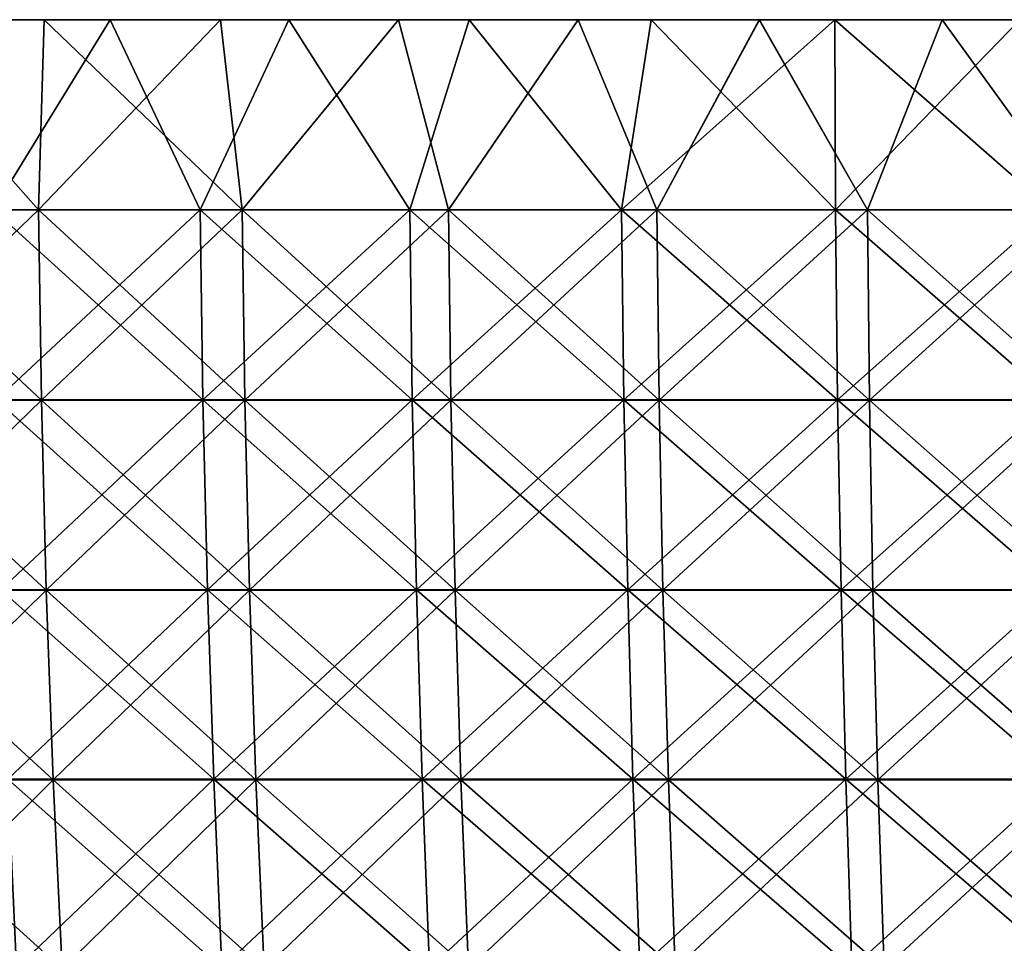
# Model space of a CAD drawing. Header units: millimetres. Extents: x -125 to 125, y -45 to 4025.
# Tile 424 of 656: x -48 to -31, y 4009 to 4025. Entities that reach past the tile are written whole.
import ezdxf

# ---------------------------------------------------------------- set-up
doc = ezdxf.new("R2010")
doc.units = ezdxf.units.MM
doc.header["$LTSCALE"] = 6.999206
for name, color, linetype in [('20', 7, 'CONTINUOUS'), ('21', 7, 'CONTINUOUS'), ('22', 7, 'CONTINUOUS'), ('23', 7, 'CONTINUOUS'), ('24', 7, 'CONTINUOUS')]:
    doc.layers.add(name, color=color, linetype=linetype)

msp = doc.modelspace()

# ---------------------------------------------------------------- linework, layer by layer
at = {"layer": '20', "color": 7, "linetype": 'CONTINUOUS'}
for points in [[(-52.744, 4025, -113.327), (-55.717, 4025, -111.895), (-47.825, 4025, -113.321), (-52.744, 4025, -113.327)], [(-47.825, 4025, -113.321), (-55.717, 4025, -111.895), (-50.825, 4025, -112.008), (-47.825, 4025, -113.321)], [(-49.734, 4025, -114.68), (-52.744, 4025, -113.327), (-44.792, 4025, -114.554), (-49.734, 4025, -114.68)], [(-44.792, 4025, -114.554), (-52.744, 4025, -113.327), (-47.825, 4025, -113.321), (-44.792, 4025, -114.554)], [(-52.744, 4025, 113.327), (-49.734, 4025, 114.68), (-44.792, 4025, 114.554), (-52.744, 4025, 113.327)], [(-50.825, 4025, 112.008), (-52.744, 4025, 113.327), (-47.825, 4025, 113.321), (-50.825, 4025, 112.008)], [(-47.825, 4025, 113.321), (-52.744, 4025, 113.327), (-44.792, 4025, 114.554), (-47.825, 4025, 113.321)], [(-46.69, 4025, -115.953), (-49.734, 4025, -114.68), (-41.726, 4025, -115.706), (-46.69, 4025, -115.953)], [(-41.726, 4025, -115.706), (-49.734, 4025, -114.68), (-44.792, 4025, -114.554), (-41.726, 4025, -115.706)], [(-49.734, 4025, 114.68), (-46.69, 4025, 115.953), (-41.727, 4025, 115.706), (-49.734, 4025, 114.68)], [(-44.792, 4025, 114.554), (-49.734, 4025, 114.68), (-41.727, 4025, 115.706), (-44.792, 4025, 114.554)], [(-43.613, 4025, -117.145), (-46.69, 4025, -115.953), (-38.632, 4025, -116.776), (-43.613, 4025, -117.145)], [(-38.632, 4025, -116.776), (-46.69, 4025, -115.953), (-41.726, 4025, -115.706), (-38.632, 4025, -116.776)], [(-46.69, 4025, 115.953), (-43.613, 4025, 117.145), (-38.632, 4025, 116.776), (-46.69, 4025, 115.953)], [(-41.727, 4025, 115.706), (-46.69, 4025, 115.953), (-38.632, 4025, 116.776), (-41.727, 4025, 115.706)], [(-40.505, 4025, -118.255), (-43.613, 4025, -117.145), (-35.509, 4025, -117.763), (-40.505, 4025, -118.255)], [(-35.509, 4025, -117.763), (-43.613, 4025, -117.145), (-38.632, 4025, -116.776), (-35.509, 4025, -117.763)], [(-43.613, 4025, 117.145), (-40.505, 4025, 118.255), (-35.51, 4025, 117.763), (-43.613, 4025, 117.145)], [(-38.632, 4025, 116.776), (-43.613, 4025, 117.145), (-35.51, 4025, 117.763), (-38.632, 4025, 116.776)], [(-37.37, 4025, -119.283), (-40.505, 4025, -118.255), (-32.362, 4025, -118.666), (-37.37, 4025, -119.283)], [(-32.362, 4025, -118.666), (-40.505, 4025, -118.255), (-35.509, 4025, -117.763), (-32.362, 4025, -118.666)], [(-40.505, 4025, 118.255), (-37.37, 4025, 119.283), (-32.362, 4025, 118.666), (-40.505, 4025, 118.255)], [(-35.51, 4025, 117.763), (-40.505, 4025, 118.255), (-32.362, 4025, 118.666), (-35.51, 4025, 117.763)], [(-34.208, 4025, -120.228), (-37.37, 4025, -119.283), (-26.001, 4025, -120.22), (-34.208, 4025, -120.228)], [(-26.001, 4025, -120.22), (-37.37, 4025, -119.283), (-29.192, 4025, -119.486), (-26.001, 4025, -120.22)], [(-29.192, 4025, -119.486), (-37.37, 4025, -119.283), (-32.362, 4025, -118.666), (-29.192, 4025, -119.486)], [(-37.37, 4025, 119.283), (-34.208, 4025, 120.228), (-29.192, 4025, 119.486), (-37.37, 4025, 119.283)], [(-32.362, 4025, 118.666), (-37.37, 4025, 119.283), (-29.192, 4025, 119.486), (-32.362, 4025, 118.666)], [(-31.022, 4025, -121.089), (-34.208, 4025, -120.228), (-22.791, 4025, -120.87), (-31.022, 4025, -121.089)], [(-22.791, 4025, -120.87), (-34.208, 4025, -120.228), (-26.001, 4025, -120.22), (-22.791, 4025, -120.87)], [(-34.208, 4025, 120.228), (-31.022, 4025, 121.089), (-22.79, 4025, 120.87), (-34.208, 4025, 120.228)], [(-29.192, 4025, 119.486), (-34.208, 4025, 120.228), (-26, 4025, 120.221), (-29.192, 4025, 119.486)], [(-26, 4025, 120.221), (-34.208, 4025, 120.228), (-22.79, 4025, 120.87), (-26, 4025, 120.221)]]:
    msp.add_3dface(points, dxfattribs=at)
at = {"layer": '21', "color": 7, "linetype": 'CONTINUOUS'}
for points in [[(-46.69, 4025, 115.953), (-49.734, 4025, 114.68), (-48.707, 4021.727, 115.074), (-46.69, 4025, 115.953)], [(-46.69, 4025, 115.953), (-48.707, 4021.727, 115.074), (-45.14, 4021.727, 116.519), (-46.69, 4025, 115.953)], [(-43.613, 4025, 117.145), (-46.69, 4025, 115.953), (-45.14, 4021.727, 116.519), (-43.613, 4025, 117.145)], [(-43.613, 4025, 117.145), (-45.14, 4021.727, 116.519), (-41.53, 4021.727, 117.854), (-43.613, 4025, 117.145)], [(-40.505, 4025, 118.255), (-43.613, 4025, 117.145), (-41.53, 4021.727, 117.854), (-40.505, 4025, 118.255)], [(-40.505, 4025, 118.255), (-41.53, 4021.727, 117.854), (-37.881, 4021.727, 119.077), (-40.505, 4025, 118.255)], [(-37.37, 4025, 119.283), (-40.505, 4025, 118.255), (-37.881, 4021.727, 119.077), (-37.37, 4025, 119.283)], [(-37.37, 4025, 119.283), (-37.881, 4021.727, 119.077), (-34.196, 4021.727, 120.187), (-37.37, 4025, 119.283)], [(-34.208, 4025, 120.228), (-37.37, 4025, 119.283), (-34.196, 4021.727, 120.187), (-34.208, 4025, 120.228)], [(-31.022, 4025, 121.089), (-34.208, 4025, 120.228), (-30.479, 4021.727, 121.183), (-31.022, 4025, 121.089)], [(-34.208, 4025, 120.228), (-34.196, 4021.727, 120.187), (-30.479, 4021.727, 121.183), (-34.208, 4025, 120.228)], [(-48.656, 4018.453, 114.955), (-45.093, 4018.453, 116.399), (-48.707, 4021.727, 115.074), (-48.656, 4018.453, 114.955)], [(-48.707, 4021.727, 115.074), (-45.093, 4018.453, 116.399), (-45.14, 4021.727, 116.519), (-48.707, 4021.727, 115.074)], [(-45.093, 4018.453, 116.399), (-41.487, 4018.453, 117.733), (-45.14, 4021.727, 116.519), (-45.093, 4018.453, 116.399)], [(-45.14, 4021.727, 116.519), (-41.487, 4018.453, 117.733), (-41.53, 4021.727, 117.854), (-45.14, 4021.727, 116.519)], [(-41.487, 4018.453, 117.733), (-37.842, 4018.453, 118.954), (-41.53, 4021.727, 117.854), (-41.487, 4018.453, 117.733)], [(-41.53, 4021.727, 117.854), (-37.842, 4018.453, 118.954), (-37.881, 4021.727, 119.077), (-41.53, 4021.727, 117.854)], [(-37.842, 4018.453, 118.954), (-34.161, 4018.453, 120.063), (-37.881, 4021.727, 119.077), (-37.842, 4018.453, 118.954)], [(-37.881, 4021.727, 119.077), (-34.161, 4018.453, 120.063), (-34.196, 4021.727, 120.187), (-37.881, 4021.727, 119.077)], [(-34.161, 4018.453, 120.063), (-30.447, 4018.453, 121.058), (-34.196, 4021.727, 120.187), (-34.161, 4018.453, 120.063)], [(-34.196, 4021.727, 120.187), (-30.447, 4018.453, 121.058), (-30.479, 4021.727, 121.183), (-34.196, 4021.727, 120.187)], [(-48.573, 4015.184, 114.758), (-45.016, 4015.184, 116.199), (-48.656, 4018.453, 114.955), (-48.573, 4015.184, 114.758)], [(-48.656, 4018.453, 114.955), (-45.016, 4015.184, 116.199), (-45.093, 4018.453, 116.399), (-48.656, 4018.453, 114.955)], [(-45.016, 4015.184, 116.199), (-41.416, 4015.184, 117.53), (-45.093, 4018.453, 116.399), (-45.016, 4015.184, 116.199)], [(-45.093, 4018.453, 116.399), (-41.416, 4015.184, 117.53), (-41.487, 4018.453, 117.733), (-45.093, 4018.453, 116.399)], [(-41.416, 4015.184, 117.53), (-37.777, 4015.184, 118.75), (-41.487, 4018.453, 117.733), (-41.416, 4015.184, 117.53)], [(-41.487, 4018.453, 117.733), (-37.777, 4015.184, 118.75), (-37.842, 4018.453, 118.954), (-41.487, 4018.453, 117.733)], [(-37.777, 4015.184, 118.75), (-34.102, 4015.184, 119.857), (-37.842, 4018.453, 118.954), (-37.777, 4015.184, 118.75)], [(-37.842, 4018.453, 118.954), (-34.102, 4015.184, 119.857), (-34.161, 4018.453, 120.063), (-37.842, 4018.453, 118.954)], [(-34.102, 4015.184, 119.857), (-30.395, 4015.184, 120.85), (-34.161, 4018.453, 120.063), (-34.102, 4015.184, 119.857)], [(-34.161, 4018.453, 120.063), (-30.395, 4015.184, 120.85), (-30.447, 4018.453, 121.058), (-34.161, 4018.453, 120.063)], [(-48.456, 4011.921, 114.481), (-44.907, 4011.921, 115.919), (-48.573, 4015.184, 114.758), (-48.456, 4011.921, 114.481)], [(-48.573, 4015.184, 114.758), (-44.907, 4011.921, 115.919), (-45.016, 4015.184, 116.199), (-48.573, 4015.184, 114.758)], [(-44.907, 4011.921, 115.919), (-41.316, 4011.921, 117.247), (-45.016, 4015.184, 116.199), (-44.907, 4011.921, 115.919)], [(-45.016, 4015.184, 116.199), (-41.316, 4011.921, 117.247), (-41.416, 4015.184, 117.53), (-45.016, 4015.184, 116.199)], [(-41.316, 4011.921, 117.247), (-37.686, 4011.921, 118.464), (-41.416, 4015.184, 117.53), (-41.316, 4011.921, 117.247)], [(-41.416, 4015.184, 117.53), (-37.686, 4011.921, 118.464), (-37.777, 4015.184, 118.75), (-41.416, 4015.184, 117.53)], [(-37.686, 4011.921, 118.464), (-34.02, 4011.921, 119.568), (-37.777, 4015.184, 118.75), (-37.686, 4011.921, 118.464)], [(-37.777, 4015.184, 118.75), (-34.02, 4011.921, 119.568), (-34.102, 4015.184, 119.857), (-37.777, 4015.184, 118.75)], [(-34.02, 4011.921, 119.568), (-30.322, 4011.921, 120.559), (-34.102, 4015.184, 119.857), (-34.02, 4011.921, 119.568)], [(-34.102, 4015.184, 119.857), (-30.322, 4011.921, 120.559), (-30.395, 4015.184, 120.85), (-34.102, 4015.184, 119.857)], [(-48.306, 4008.668, 114.126), (-44.768, 4008.668, 115.56), (-48.456, 4011.921, 114.481), (-48.306, 4008.668, 114.126)], [(-48.456, 4011.921, 114.481), (-44.768, 4008.668, 115.56), (-44.907, 4011.921, 115.919), (-48.456, 4011.921, 114.481)], [(-44.768, 4008.668, 115.56), (-41.188, 4008.668, 116.884), (-44.907, 4011.921, 115.919), (-44.768, 4008.668, 115.56)], [(-44.907, 4011.921, 115.919), (-41.188, 4008.668, 116.884), (-41.316, 4011.921, 117.247), (-44.907, 4011.921, 115.919)], [(-41.188, 4008.668, 116.884), (-37.569, 4008.668, 118.097), (-41.316, 4011.921, 117.247), (-41.188, 4008.668, 116.884)], [(-41.316, 4011.921, 117.247), (-37.569, 4008.668, 118.097), (-37.686, 4011.921, 118.464), (-41.316, 4011.921, 117.247)], [(-37.569, 4008.668, 118.097), (-33.915, 4008.668, 119.198), (-37.686, 4011.921, 118.464), (-37.569, 4008.668, 118.097)], [(-37.686, 4011.921, 118.464), (-33.915, 4008.668, 119.198), (-34.02, 4011.921, 119.568), (-37.686, 4011.921, 118.464)], [(-33.915, 4008.668, 119.198), (-30.228, 4008.668, 120.185), (-34.02, 4011.921, 119.568), (-33.915, 4008.668, 119.198)], [(-34.02, 4011.921, 119.568), (-30.228, 4008.668, 120.185), (-30.322, 4011.921, 120.559), (-34.02, 4011.921, 119.568)]]:
    msp.add_3dface(points, dxfattribs=at)
at = {"layer": '22', "color": 7, "linetype": 'CONTINUOUS'}
for points in [[(-49.734, 4025, -114.68), (-46.69, 4025, -115.953), (-48.707, 4021.727, -115.074), (-49.734, 4025, -114.68)], [(-46.69, 4025, -115.953), (-45.14, 4021.727, -116.519), (-48.707, 4021.727, -115.074), (-46.69, 4025, -115.953)], [(-46.69, 4025, -115.953), (-43.613, 4025, -117.145), (-45.14, 4021.727, -116.519), (-46.69, 4025, -115.953)], [(-43.613, 4025, -117.145), (-41.53, 4021.727, -117.854), (-45.14, 4021.727, -116.519), (-43.613, 4025, -117.145)], [(-43.613, 4025, -117.145), (-40.505, 4025, -118.255), (-41.53, 4021.727, -117.854), (-43.613, 4025, -117.145)], [(-40.505, 4025, -118.255), (-37.881, 4021.727, -119.077), (-41.53, 4021.727, -117.854), (-40.505, 4025, -118.255)], [(-40.505, 4025, -118.255), (-37.37, 4025, -119.283), (-37.881, 4021.727, -119.077), (-40.505, 4025, -118.255)], [(-37.37, 4025, -119.283), (-34.208, 4025, -120.228), (-37.881, 4021.727, -119.077), (-37.37, 4025, -119.283)], [(-34.208, 4025, -120.228), (-34.196, 4021.727, -120.187), (-37.881, 4021.727, -119.077), (-34.208, 4025, -120.228)], [(-34.208, 4025, -120.228), (-31.022, 4025, -121.089), (-34.196, 4021.727, -120.187), (-34.208, 4025, -120.228)], [(-31.022, 4025, -121.089), (-30.479, 4021.727, -121.183), (-34.196, 4021.727, -120.187), (-31.022, 4025, -121.089)], [(-45.14, 4021.727, -116.519), (-48.656, 4018.453, -114.955), (-48.707, 4021.727, -115.074), (-45.14, 4021.727, -116.519)], [(-45.093, 4018.453, -116.399), (-48.656, 4018.453, -114.955), (-45.14, 4021.727, -116.519), (-45.093, 4018.453, -116.399)], [(-41.53, 4021.727, -117.854), (-45.093, 4018.453, -116.399), (-45.14, 4021.727, -116.519), (-41.53, 4021.727, -117.854)], [(-41.487, 4018.453, -117.733), (-45.093, 4018.453, -116.399), (-41.53, 4021.727, -117.854), (-41.487, 4018.453, -117.733)], [(-37.881, 4021.727, -119.077), (-41.487, 4018.453, -117.733), (-41.53, 4021.727, -117.854), (-37.881, 4021.727, -119.077)], [(-37.842, 4018.453, -118.954), (-41.487, 4018.453, -117.733), (-37.881, 4021.727, -119.077), (-37.842, 4018.453, -118.954)], [(-34.196, 4021.727, -120.187), (-37.842, 4018.453, -118.954), (-37.881, 4021.727, -119.077), (-34.196, 4021.727, -120.187)], [(-34.161, 4018.453, -120.063), (-37.842, 4018.453, -118.954), (-34.196, 4021.727, -120.187), (-34.161, 4018.453, -120.063)], [(-30.479, 4021.727, -121.183), (-34.161, 4018.453, -120.063), (-34.196, 4021.727, -120.187), (-30.479, 4021.727, -121.183)], [(-30.447, 4018.453, -121.058), (-34.161, 4018.453, -120.063), (-30.479, 4021.727, -121.183), (-30.447, 4018.453, -121.058)], [(-45.093, 4018.453, -116.399), (-48.573, 4015.184, -114.758), (-48.656, 4018.453, -114.955), (-45.093, 4018.453, -116.399)], [(-45.016, 4015.184, -116.199), (-48.573, 4015.184, -114.758), (-45.093, 4018.453, -116.399), (-45.016, 4015.184, -116.199)], [(-41.487, 4018.453, -117.733), (-45.016, 4015.184, -116.199), (-45.093, 4018.453, -116.399), (-41.487, 4018.453, -117.733)], [(-41.416, 4015.184, -117.53), (-45.016, 4015.184, -116.199), (-41.487, 4018.453, -117.733), (-41.416, 4015.184, -117.53)], [(-37.842, 4018.453, -118.954), (-41.416, 4015.184, -117.53), (-41.487, 4018.453, -117.733), (-37.842, 4018.453, -118.954)], [(-37.777, 4015.184, -118.75), (-41.416, 4015.184, -117.53), (-37.842, 4018.453, -118.954), (-37.777, 4015.184, -118.75)], [(-34.161, 4018.453, -120.063), (-37.777, 4015.184, -118.75), (-37.842, 4018.453, -118.954), (-34.161, 4018.453, -120.063)], [(-34.102, 4015.184, -119.857), (-37.777, 4015.184, -118.75), (-34.161, 4018.453, -120.063), (-34.102, 4015.184, -119.857)], [(-30.447, 4018.453, -121.058), (-34.102, 4015.184, -119.857), (-34.161, 4018.453, -120.063), (-30.447, 4018.453, -121.058)], [(-30.395, 4015.184, -120.85), (-34.102, 4015.184, -119.857), (-30.447, 4018.453, -121.058), (-30.395, 4015.184, -120.85)], [(-45.016, 4015.184, -116.199), (-48.456, 4011.921, -114.481), (-48.573, 4015.184, -114.758), (-45.016, 4015.184, -116.199)], [(-44.907, 4011.921, -115.919), (-48.456, 4011.921, -114.481), (-45.016, 4015.184, -116.199), (-44.907, 4011.921, -115.919)], [(-41.416, 4015.184, -117.53), (-44.907, 4011.921, -115.919), (-45.016, 4015.184, -116.199), (-41.416, 4015.184, -117.53)], [(-41.316, 4011.921, -117.247), (-44.907, 4011.921, -115.919), (-41.416, 4015.184, -117.53), (-41.316, 4011.921, -117.247)], [(-37.777, 4015.184, -118.75), (-41.316, 4011.921, -117.247), (-41.416, 4015.184, -117.53), (-37.777, 4015.184, -118.75)], [(-37.686, 4011.921, -118.464), (-41.316, 4011.921, -117.247), (-37.777, 4015.184, -118.75), (-37.686, 4011.921, -118.464)], [(-34.102, 4015.184, -119.857), (-37.686, 4011.921, -118.464), (-37.777, 4015.184, -118.75), (-34.102, 4015.184, -119.857)], [(-34.02, 4011.921, -119.568), (-37.686, 4011.921, -118.464), (-34.102, 4015.184, -119.857), (-34.02, 4011.921, -119.568)], [(-30.395, 4015.184, -120.85), (-34.02, 4011.921, -119.568), (-34.102, 4015.184, -119.857), (-30.395, 4015.184, -120.85)], [(-30.322, 4011.921, -120.559), (-34.02, 4011.921, -119.568), (-30.395, 4015.184, -120.85), (-30.322, 4011.921, -120.559)], [(-44.907, 4011.921, -115.919), (-48.306, 4008.668, -114.126), (-48.456, 4011.921, -114.481), (-44.907, 4011.921, -115.919)], [(-44.768, 4008.668, -115.56), (-48.306, 4008.668, -114.126), (-44.907, 4011.921, -115.919), (-44.768, 4008.668, -115.56)], [(-41.316, 4011.921, -117.247), (-44.768, 4008.668, -115.56), (-44.907, 4011.921, -115.919), (-41.316, 4011.921, -117.247)], [(-41.188, 4008.668, -116.884), (-44.768, 4008.668, -115.56), (-41.316, 4011.921, -117.247), (-41.188, 4008.668, -116.884)], [(-37.686, 4011.921, -118.464), (-41.188, 4008.668, -116.884), (-41.316, 4011.921, -117.247), (-37.686, 4011.921, -118.464)], [(-37.569, 4008.668, -118.097), (-41.188, 4008.668, -116.884), (-37.686, 4011.921, -118.464), (-37.569, 4008.668, -118.097)], [(-34.02, 4011.921, -119.568), (-37.569, 4008.668, -118.097), (-37.686, 4011.921, -118.464), (-34.02, 4011.921, -119.568)], [(-33.915, 4008.668, -119.198), (-37.569, 4008.668, -118.097), (-34.02, 4011.921, -119.568), (-33.915, 4008.668, -119.198)], [(-30.322, 4011.921, -120.559), (-33.915, 4008.668, -119.198), (-34.02, 4011.921, -119.568), (-30.322, 4011.921, -120.559)], [(-30.228, 4008.668, -120.185), (-33.915, 4008.668, -119.198), (-30.322, 4011.921, -120.559), (-30.228, 4008.668, -120.185)]]:
    msp.add_3dface(points, dxfattribs=at)
at = {"layer": '23', "color": 7, "linetype": 'CONTINUOUS'}
for points in [[(-50.825, 4025, -112.008), (-51.391, 4021.725, -111.702), (-47.927, 4021.725, -113.231), (-50.825, 4025, -112.008)], [(-47.825, 4025, -113.321), (-50.825, 4025, -112.008), (-47.927, 4021.725, -113.231), (-47.825, 4025, -113.321)], [(-47.825, 4025, -113.321), (-47.927, 4021.725, -113.231), (-44.417, 4021.725, -114.653), (-47.825, 4025, -113.321)], [(-44.792, 4025, -114.554), (-47.825, 4025, -113.321), (-44.417, 4021.725, -114.653), (-44.792, 4025, -114.554)], [(-41.726, 4025, -115.706), (-44.792, 4025, -114.554), (-44.417, 4021.725, -114.653), (-41.726, 4025, -115.706)], [(-41.726, 4025, -115.706), (-44.417, 4021.725, -114.653), (-40.865, 4021.725, -115.967), (-41.726, 4025, -115.706)], [(-38.632, 4025, -116.776), (-41.726, 4025, -115.706), (-40.865, 4021.725, -115.967), (-38.632, 4025, -116.776)], [(-38.632, 4025, -116.776), (-40.865, 4021.725, -115.967), (-37.275, 4021.725, -117.17), (-38.632, 4025, -116.776)], [(-35.509, 4025, -117.763), (-38.632, 4025, -116.776), (-37.275, 4021.725, -117.17), (-35.509, 4025, -117.763)], [(-35.509, 4025, -117.763), (-37.275, 4021.725, -117.17), (-33.649, 4021.725, -118.263), (-35.509, 4025, -117.763)], [(-32.362, 4025, -118.666), (-35.509, 4025, -117.763), (-33.649, 4021.725, -118.263), (-32.362, 4025, -118.666)], [(-32.362, 4025, -118.666), (-33.649, 4021.725, -118.263), (-29.991, 4021.725, -119.243), (-32.362, 4025, -118.666)], [(-29.192, 4025, -119.486), (-32.362, 4025, -118.666), (-29.991, 4021.725, -119.243), (-29.192, 4025, -119.486)], [(-51.336, 4018.449, -111.583), (-47.876, 4018.449, -113.111), (-51.391, 4021.725, -111.702), (-51.336, 4018.449, -111.583)], [(-51.391, 4021.725, -111.702), (-47.876, 4018.449, -113.111), (-47.927, 4021.725, -113.231), (-51.391, 4021.725, -111.702)], [(-47.876, 4018.449, -113.111), (-44.37, 4018.449, -114.531), (-47.927, 4021.725, -113.231), (-47.876, 4018.449, -113.111)], [(-47.927, 4021.725, -113.231), (-44.37, 4018.449, -114.531), (-44.417, 4021.725, -114.653), (-47.927, 4021.725, -113.231)], [(-44.37, 4018.449, -114.531), (-40.822, 4018.449, -115.843), (-44.417, 4021.725, -114.653), (-44.37, 4018.449, -114.531)], [(-44.417, 4021.725, -114.653), (-40.822, 4018.449, -115.843), (-40.865, 4021.725, -115.967), (-44.417, 4021.725, -114.653)], [(-40.822, 4018.449, -115.843), (-37.235, 4018.449, -117.045), (-40.865, 4021.725, -115.967), (-40.822, 4018.449, -115.843)], [(-40.865, 4021.725, -115.967), (-37.235, 4018.449, -117.045), (-37.275, 4021.725, -117.17), (-40.865, 4021.725, -115.967)], [(-37.235, 4018.449, -117.045), (-33.613, 4018.449, -118.137), (-37.275, 4021.725, -117.17), (-37.235, 4018.449, -117.045)], [(-37.275, 4021.725, -117.17), (-33.613, 4018.449, -118.137), (-33.649, 4021.725, -118.263), (-37.275, 4021.725, -117.17)], [(-33.613, 4018.449, -118.137), (-29.959, 4018.449, -119.116), (-33.649, 4021.725, -118.263), (-33.613, 4018.449, -118.137)], [(-33.649, 4021.725, -118.263), (-29.959, 4018.449, -119.116), (-29.991, 4021.725, -119.243), (-33.649, 4021.725, -118.263)], [(-51.245, 4015.177, -111.384), (-47.791, 4015.177, -112.91), (-51.336, 4018.449, -111.583), (-51.245, 4015.177, -111.384)], [(-51.336, 4018.449, -111.583), (-47.791, 4015.177, -112.91), (-47.876, 4018.449, -113.111), (-51.336, 4018.449, -111.583)], [(-47.791, 4015.177, -112.91), (-44.291, 4015.177, -114.328), (-47.876, 4018.449, -113.111), (-47.791, 4015.177, -112.91)], [(-47.876, 4018.449, -113.111), (-44.291, 4015.177, -114.328), (-44.37, 4018.449, -114.531), (-47.876, 4018.449, -113.111)], [(-44.291, 4015.177, -114.328), (-40.749, 4015.177, -115.637), (-44.37, 4018.449, -114.531), (-44.291, 4015.177, -114.328)], [(-44.37, 4018.449, -114.531), (-40.749, 4015.177, -115.637), (-40.822, 4018.449, -115.843), (-44.37, 4018.449, -114.531)], [(-40.749, 4015.177, -115.637), (-37.169, 4015.177, -116.838), (-40.822, 4018.449, -115.843), (-40.749, 4015.177, -115.637)], [(-40.822, 4018.449, -115.843), (-37.169, 4015.177, -116.838), (-37.235, 4018.449, -117.045), (-40.822, 4018.449, -115.843)], [(-37.169, 4015.177, -116.838), (-33.553, 4015.177, -117.927), (-37.235, 4018.449, -117.045), (-37.169, 4015.177, -116.838)], [(-37.235, 4018.449, -117.045), (-33.553, 4015.177, -117.927), (-33.613, 4018.449, -118.137), (-37.235, 4018.449, -117.045)], [(-33.553, 4015.177, -117.927), (-29.906, 4015.177, -118.904), (-33.613, 4018.449, -118.137), (-33.553, 4015.177, -117.927)], [(-33.613, 4018.449, -118.137), (-29.906, 4015.177, -118.904), (-29.959, 4018.449, -119.116), (-33.613, 4018.449, -118.137)], [(-51.117, 4011.913, -111.107), (-47.672, 4011.913, -112.628), (-51.245, 4015.177, -111.384), (-51.117, 4011.913, -111.107)], [(-51.245, 4015.177, -111.384), (-47.672, 4011.913, -112.628), (-47.791, 4015.177, -112.91), (-51.245, 4015.177, -111.384)], [(-47.672, 4011.913, -112.628), (-44.181, 4011.913, -114.043), (-47.791, 4015.177, -112.91), (-47.672, 4011.913, -112.628)], [(-47.791, 4015.177, -112.91), (-44.181, 4011.913, -114.043), (-44.291, 4015.177, -114.328), (-47.791, 4015.177, -112.91)], [(-44.181, 4011.913, -114.043), (-40.648, 4011.913, -115.349), (-44.291, 4015.177, -114.328), (-44.181, 4011.913, -114.043)], [(-44.291, 4015.177, -114.328), (-40.648, 4011.913, -115.349), (-40.749, 4015.177, -115.637), (-44.291, 4015.177, -114.328)], [(-40.648, 4011.913, -115.349), (-37.076, 4011.913, -116.547), (-40.749, 4015.177, -115.637), (-40.648, 4011.913, -115.349)], [(-40.749, 4015.177, -115.637), (-37.076, 4011.913, -116.547), (-37.169, 4015.177, -116.838), (-40.749, 4015.177, -115.637)], [(-37.076, 4011.913, -116.547), (-33.469, 4011.913, -117.633), (-37.169, 4015.177, -116.838), (-37.076, 4011.913, -116.547)], [(-37.169, 4015.177, -116.838), (-33.469, 4011.913, -117.633), (-33.553, 4015.177, -117.927), (-37.169, 4015.177, -116.838)], [(-33.469, 4011.913, -117.633), (-29.831, 4011.913, -118.608), (-33.553, 4015.177, -117.927), (-33.469, 4011.913, -117.633)], [(-33.553, 4015.177, -117.927), (-29.831, 4011.913, -118.608), (-29.906, 4015.177, -118.904), (-33.553, 4015.177, -117.927)], [(-50.953, 4008.658, -110.751), (-47.519, 4008.658, -112.267), (-51.117, 4011.913, -111.107), (-50.953, 4008.658, -110.751)], [(-51.117, 4011.913, -111.107), (-47.519, 4008.658, -112.267), (-47.672, 4011.913, -112.628), (-51.117, 4011.913, -111.107)], [(-47.519, 4008.658, -112.267), (-44.039, 4008.658, -113.677), (-47.672, 4011.913, -112.628), (-47.519, 4008.658, -112.267)], [(-47.672, 4011.913, -112.628), (-44.039, 4008.658, -113.677), (-44.181, 4011.913, -114.043), (-47.672, 4011.913, -112.628)], [(-44.039, 4008.658, -113.677), (-40.517, 4008.658, -114.98), (-44.181, 4011.913, -114.043), (-44.039, 4008.658, -113.677)], [(-44.181, 4011.913, -114.043), (-40.517, 4008.658, -114.98), (-40.648, 4011.913, -115.349), (-44.181, 4011.913, -114.043)], [(-40.517, 4008.658, -114.98), (-36.957, 4008.658, -116.173), (-40.648, 4011.913, -115.349), (-40.517, 4008.658, -114.98)], [(-40.648, 4011.913, -115.349), (-36.957, 4008.658, -116.173), (-37.076, 4011.913, -116.547), (-40.648, 4011.913, -115.349)], [(-36.957, 4008.658, -116.173), (-33.362, 4008.658, -117.256), (-37.076, 4011.913, -116.547), (-36.957, 4008.658, -116.173)], [(-37.076, 4011.913, -116.547), (-33.362, 4008.658, -117.256), (-33.469, 4011.913, -117.633), (-37.076, 4011.913, -116.547)], [(-33.362, 4008.658, -117.256), (-29.735, 4008.658, -118.227), (-33.469, 4011.913, -117.633), (-33.362, 4008.658, -117.256)], [(-33.469, 4011.913, -117.633), (-29.735, 4008.658, -118.227), (-29.831, 4011.913, -118.608), (-33.469, 4011.913, -117.633)]]:
    msp.add_3dface(points, dxfattribs=at)
at = {"layer": '24', "color": 7, "linetype": 'CONTINUOUS'}
for points in [[(-50.825, 4025, 112.008), (-47.927, 4021.725, 113.231), (-51.391, 4021.725, 111.702), (-50.825, 4025, 112.008)], [(-50.825, 4025, 112.008), (-47.825, 4025, 113.321), (-47.927, 4021.725, 113.231), (-50.825, 4025, 112.008)], [(-47.825, 4025, 113.321), (-44.792, 4025, 114.554), (-47.927, 4021.725, 113.231), (-47.825, 4025, 113.321)], [(-44.792, 4025, 114.554), (-44.417, 4021.725, 114.653), (-47.927, 4021.725, 113.231), (-44.792, 4025, 114.554)], [(-44.792, 4025, 114.554), (-41.727, 4025, 115.706), (-44.417, 4021.725, 114.653), (-44.792, 4025, 114.554)], [(-41.727, 4025, 115.706), (-40.865, 4021.725, 115.967), (-44.417, 4021.725, 114.653), (-41.727, 4025, 115.706)], [(-41.727, 4025, 115.706), (-38.632, 4025, 116.776), (-40.865, 4021.725, 115.967), (-41.727, 4025, 115.706)], [(-38.632, 4025, 116.776), (-37.275, 4021.725, 117.17), (-40.865, 4021.725, 115.967), (-38.632, 4025, 116.776)], [(-38.632, 4025, 116.776), (-35.51, 4025, 117.763), (-37.275, 4021.725, 117.17), (-38.632, 4025, 116.776)], [(-35.51, 4025, 117.763), (-33.649, 4021.725, 118.263), (-37.275, 4021.725, 117.17), (-35.51, 4025, 117.763)], [(-35.51, 4025, 117.763), (-32.362, 4025, 118.666), (-33.649, 4021.725, 118.263), (-35.51, 4025, 117.763)], [(-32.362, 4025, 118.666), (-29.991, 4021.725, 119.243), (-33.649, 4021.725, 118.263), (-32.362, 4025, 118.666)], [(-32.362, 4025, 118.666), (-29.192, 4025, 119.486), (-29.991, 4021.725, 119.243), (-32.362, 4025, 118.666)], [(-47.927, 4021.725, 113.231), (-51.336, 4018.449, 111.583), (-51.391, 4021.725, 111.702), (-47.927, 4021.725, 113.231)], [(-47.876, 4018.449, 113.111), (-51.336, 4018.449, 111.583), (-47.927, 4021.725, 113.231), (-47.876, 4018.449, 113.111)], [(-44.417, 4021.725, 114.653), (-47.876, 4018.449, 113.111), (-47.927, 4021.725, 113.231), (-44.417, 4021.725, 114.653)], [(-44.37, 4018.449, 114.531), (-47.876, 4018.449, 113.111), (-44.417, 4021.725, 114.653), (-44.37, 4018.449, 114.531)], [(-40.865, 4021.725, 115.967), (-44.37, 4018.449, 114.531), (-44.417, 4021.725, 114.653), (-40.865, 4021.725, 115.967)], [(-40.822, 4018.449, 115.843), (-44.37, 4018.449, 114.531), (-40.865, 4021.725, 115.967), (-40.822, 4018.449, 115.843)], [(-37.275, 4021.725, 117.17), (-40.822, 4018.449, 115.843), (-40.865, 4021.725, 115.967), (-37.275, 4021.725, 117.17)], [(-37.235, 4018.449, 117.045), (-40.822, 4018.449, 115.843), (-37.275, 4021.725, 117.17), (-37.235, 4018.449, 117.045)], [(-33.649, 4021.725, 118.263), (-37.235, 4018.449, 117.045), (-37.275, 4021.725, 117.17), (-33.649, 4021.725, 118.263)], [(-33.613, 4018.449, 118.137), (-37.235, 4018.449, 117.045), (-33.649, 4021.725, 118.263), (-33.613, 4018.449, 118.137)], [(-29.991, 4021.725, 119.243), (-33.613, 4018.449, 118.137), (-33.649, 4021.725, 118.263), (-29.991, 4021.725, 119.243)], [(-29.959, 4018.449, 119.116), (-33.613, 4018.449, 118.137), (-29.991, 4021.725, 119.243), (-29.959, 4018.449, 119.116)], [(-47.876, 4018.449, 113.111), (-51.245, 4015.177, 111.384), (-51.336, 4018.449, 111.583), (-47.876, 4018.449, 113.111)], [(-47.791, 4015.177, 112.91), (-51.245, 4015.177, 111.384), (-47.876, 4018.449, 113.111), (-47.791, 4015.177, 112.91)], [(-44.37, 4018.449, 114.531), (-47.791, 4015.177, 112.91), (-47.876, 4018.449, 113.111), (-44.37, 4018.449, 114.531)], [(-44.291, 4015.177, 114.328), (-47.791, 4015.177, 112.91), (-44.37, 4018.449, 114.531), (-44.291, 4015.177, 114.328)], [(-40.822, 4018.449, 115.843), (-44.291, 4015.177, 114.328), (-44.37, 4018.449, 114.531), (-40.822, 4018.449, 115.843)], [(-40.749, 4015.177, 115.637), (-44.291, 4015.177, 114.328), (-40.822, 4018.449, 115.843), (-40.749, 4015.177, 115.637)], [(-37.235, 4018.449, 117.045), (-40.749, 4015.177, 115.637), (-40.822, 4018.449, 115.843), (-37.235, 4018.449, 117.045)], [(-37.169, 4015.177, 116.838), (-40.749, 4015.177, 115.637), (-37.235, 4018.449, 117.045), (-37.169, 4015.177, 116.838)], [(-33.613, 4018.449, 118.137), (-37.169, 4015.177, 116.838), (-37.235, 4018.449, 117.045), (-33.613, 4018.449, 118.137)], [(-33.553, 4015.177, 117.927), (-37.169, 4015.177, 116.838), (-33.613, 4018.449, 118.137), (-33.553, 4015.177, 117.927)], [(-29.959, 4018.449, 119.116), (-33.553, 4015.177, 117.927), (-33.613, 4018.449, 118.137), (-29.959, 4018.449, 119.116)], [(-29.906, 4015.177, 118.904), (-33.553, 4015.177, 117.927), (-29.959, 4018.449, 119.116), (-29.906, 4015.177, 118.904)], [(-47.791, 4015.177, 112.91), (-51.117, 4011.913, 111.107), (-51.245, 4015.177, 111.384), (-47.791, 4015.177, 112.91)], [(-47.672, 4011.913, 112.628), (-51.117, 4011.913, 111.107), (-47.791, 4015.177, 112.91), (-47.672, 4011.913, 112.628)], [(-44.291, 4015.177, 114.328), (-47.672, 4011.913, 112.628), (-47.791, 4015.177, 112.91), (-44.291, 4015.177, 114.328)], [(-44.181, 4011.913, 114.043), (-47.672, 4011.913, 112.628), (-44.291, 4015.177, 114.328), (-44.181, 4011.913, 114.043)], [(-40.749, 4015.177, 115.637), (-44.181, 4011.913, 114.043), (-44.291, 4015.177, 114.328), (-40.749, 4015.177, 115.637)], [(-40.648, 4011.913, 115.349), (-44.181, 4011.913, 114.043), (-40.749, 4015.177, 115.637), (-40.648, 4011.913, 115.349)], [(-37.169, 4015.177, 116.838), (-40.648, 4011.913, 115.349), (-40.749, 4015.177, 115.637), (-37.169, 4015.177, 116.838)], [(-37.076, 4011.913, 116.547), (-40.648, 4011.913, 115.349), (-37.169, 4015.177, 116.838), (-37.076, 4011.913, 116.547)], [(-33.553, 4015.177, 117.927), (-37.076, 4011.913, 116.547), (-37.169, 4015.177, 116.838), (-33.553, 4015.177, 117.927)], [(-33.469, 4011.913, 117.633), (-37.076, 4011.913, 116.547), (-33.553, 4015.177, 117.927), (-33.469, 4011.913, 117.633)], [(-29.906, 4015.177, 118.904), (-33.469, 4011.913, 117.633), (-33.553, 4015.177, 117.927), (-29.906, 4015.177, 118.904)], [(-29.831, 4011.913, 118.608), (-33.469, 4011.913, 117.633), (-29.906, 4015.177, 118.904), (-29.831, 4011.913, 118.608)], [(-47.672, 4011.913, 112.628), (-50.953, 4008.658, 110.751), (-51.117, 4011.913, 111.107), (-47.672, 4011.913, 112.628)], [(-47.519, 4008.658, 112.267), (-50.953, 4008.658, 110.751), (-47.672, 4011.913, 112.628), (-47.519, 4008.658, 112.267)], [(-44.181, 4011.913, 114.043), (-47.519, 4008.658, 112.267), (-47.672, 4011.913, 112.628), (-44.181, 4011.913, 114.043)], [(-44.039, 4008.658, 113.677), (-47.519, 4008.658, 112.267), (-44.181, 4011.913, 114.043), (-44.039, 4008.658, 113.677)], [(-40.648, 4011.913, 115.349), (-44.039, 4008.658, 113.677), (-44.181, 4011.913, 114.043), (-40.648, 4011.913, 115.349)], [(-40.517, 4008.658, 114.98), (-44.039, 4008.658, 113.677), (-40.648, 4011.913, 115.349), (-40.517, 4008.658, 114.98)], [(-37.076, 4011.913, 116.547), (-40.517, 4008.658, 114.98), (-40.648, 4011.913, 115.349), (-37.076, 4011.913, 116.547)], [(-36.957, 4008.658, 116.173), (-40.517, 4008.658, 114.98), (-37.076, 4011.913, 116.547), (-36.957, 4008.658, 116.173)], [(-33.469, 4011.913, 117.633), (-36.957, 4008.658, 116.173), (-37.076, 4011.913, 116.547), (-33.469, 4011.913, 117.633)], [(-33.362, 4008.658, 117.256), (-36.957, 4008.658, 116.173), (-33.469, 4011.913, 117.633), (-33.362, 4008.658, 117.256)], [(-29.831, 4011.913, 118.608), (-33.362, 4008.658, 117.256), (-33.469, 4011.913, 117.633), (-29.831, 4011.913, 118.608)], [(-29.735, 4008.658, 118.227), (-33.362, 4008.658, 117.256), (-29.831, 4011.913, 118.608), (-29.735, 4008.658, 118.227)]]:
    msp.add_3dface(points, dxfattribs=at)

doc.saveas('drawing.dxf')
